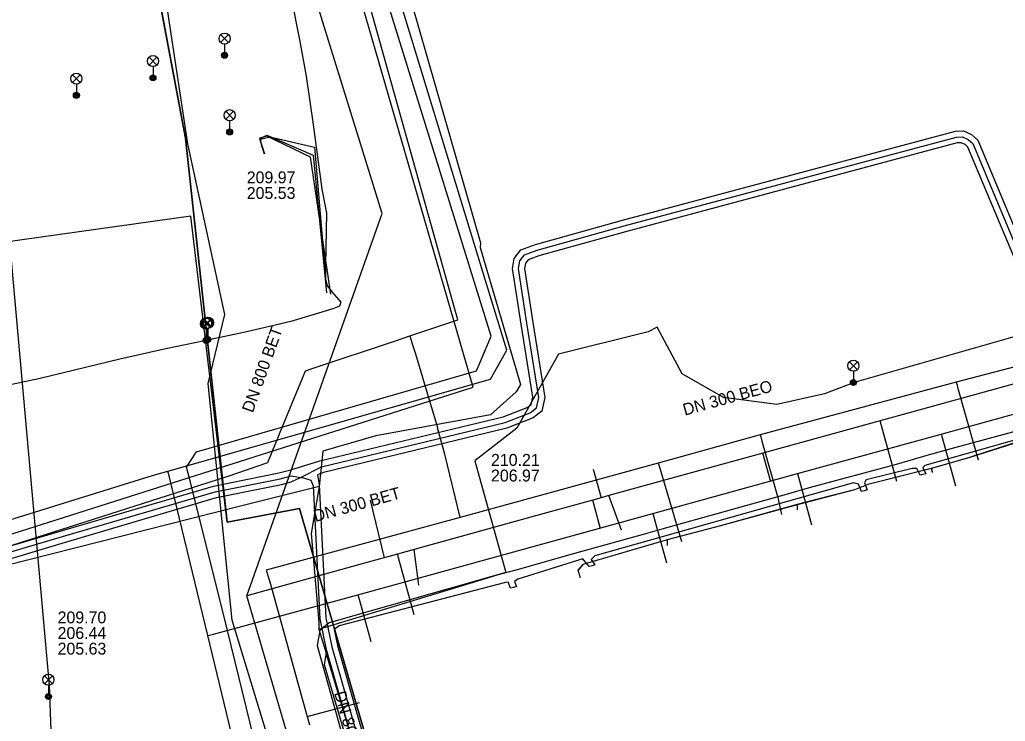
# Model space of a CAD drawing. Extents: x -595540 to -593988, y -1160850 to -1159202.
# Drawn here: x -595381.9 to -595315.7, y -1160720.8 to -1160673.7 of the extents above; entities that cross this region are included whole.
import ezdxf

# ---------------------------------------------------------------- set-up
doc = ezdxf.new("R2010")
doc.units = 0
for name, color, linetype in [('BKOM_kabel koordinační_optický', 7, 'Continuous'), ('BVK-JEDNOTNA_popisy', 7, 'Continuous'), ('BVK-JEDNOTNA_trasa sítě', 7, 'Continuous'), ('BVK-VODOVOD_trasa sítě', 7, 'Continuous'), ('CETIN_kabel podzemní', 7, 'Continuous'), ('CETIN_kabel podzemní neprovozovaný', 7, 'Continuous'), ('DESTOVA_trasa neprovozované sítě', 7, 'Continuous'), ('DPMB_kabel', 7, 'Continuous'), ('DPMB_kyneta', 7, 'Continuous'), ('DSP-SDEL-VODAFONE_kabel', 7, 'Continuous'), ('EON-NN_kabel', 7, 'Continuous'), ('INNOGY-NTL_trasa sítě', 7, 'Continuous'), ('INNOGY-STL_trasa sítě', 7, 'Continuous'), ('JEDNOTNA_trasa neprovozované sítě', 7, 'Continuous'), ('QUANTCOM_kabel', 7, 'Continuous'), ('TSB_kabel VO', 7, 'Continuous'), ('TSB_lampy VO', 7, 'Continuous')]:
    doc.layers.add(name, color=color, linetype=linetype)

msp = doc.modelspace()

# ---------------------------------------------------------------- linework, layer by layer
at = {"layer": 'BKOM_kabel koordinační_optický'}
msp.add_lwpolyline([(-595368.89, -1160781.86), (-595367.73, -1160778.64), (-595365.5, -1160764.11), (-595364.99, -1160747.83), (-595365.54, -1160746.32), (-595361.36, -1160742.32), (-595361.87, -1160740.96), (-595360.16, -1160739.49), (-595363.44, -1160727.92), (-595367.68, -1160714.03), (-595369.28, -1160698.11), (-595368.17, -1160693.47), (-595370.65, -1160682.01), (-595372.35, -1160670.73), (-595374.79, -1160657.51), (-595374.22, -1160655.15), (-595375.67, -1160653.1), (-595377.4, -1160645.18), (-595380.27, -1160633.24)], dxfattribs=at)
at = {"layer": 'BVK-JEDNOTNA_popisy'}
for p, q in [((-595366.69, -1160684.788), (-595366.69, -1160684.788)), ((-595350.275, -1160703.78), (-595350.275, -1160703.78)), ((-595379.402, -1160714.891), (-595379.402, -1160714.891))]:
    msp.add_line(p, q, dxfattribs=at)
at = {"layer": 'BVK-JEDNOTNA_trasa sítě'}
for p, q in [((-595357.59, -1160686.7), (-595366.04, -1160659.45)), ((-595366.69, -1160712.38), (-595357.59, -1160686.7)), ((-595322.993, -1160704.716), (-595324.121, -1160700.629)), ((-595355.439, -1160713.669), (-595356.569, -1160709.583)), ((-595357.305, -1160744.416), (-595366.69, -1160712.38))]:
    msp.add_line(p, q, dxfattribs=at)
for points in [[(-595308.489, -1160696.318), (-595310.325, -1160696.824), (-595310.326, -1160696.824), (-595313.449, -1160697.686), (-595313.883, -1160697.806), (-595324.121, -1160700.629), (-595331.996, -1160702.801), (-595342.35, -1160705.656), (-595342.88, -1160705.802), (-595343.439, -1160705.956), (-595343.44, -1160705.956), (-595347.44, -1160707.06)], [(-595347.44, -1160707.06), (-595355.45, -1160709.274), (-595356.569, -1160709.583), (-595357.455, -1160709.828), (-595358.526, -1160710.124), (-595359.19, -1160710.307), (-595366.69, -1160712.38)]]:
    msp.add_lwpolyline(points, dxfattribs=at)
at = {"layer": 'BVK-VODOVOD_trasa sítě'}
for p, q in [((-595372.645, -1160704.187), (-595371.988, -1160704.004)), ((-595371.912, -1160704.318), (-595371.988, -1160704.004)), ((-595373.259, -1160704.375), (-595372.645, -1160704.187)), ((-595369.315, -1160715.062), (-595371.912, -1160704.318)), ((-595369.315, -1160715.062), (-595368.93, -1160714.969))]:
    msp.add_line(p, q, dxfattribs=at)
for points in [[(-595370.468, -1160704.744), (-595370.741, -1160703.744), (-595370.065, -1160702.716), (-595351.252, -1160697.257), (-595350.275, -1160694.928), (-595374.855, -1160615.612), (-595373.94, -1160615.336), (-595371.837, -1160614.769)], [(-595371.988, -1160704.004), (-595370.659, -1160703.628), (-595350.307, -1160697.837), (-595349.207, -1160695.889), (-595350.663, -1160691.135), (-595371.85, -1160621.73)], [(-595368.93, -1160714.969), (-595359.217, -1160712.316), (-595339.395, -1160706.854), (-595329.676, -1160704.176), (-595320.015, -1160701.514), (-595307.484, -1160698.061), (-595294.807, -1160694.568), (-595293.899, -1160694.318), (-595280.351, -1160690.585), (-595275.325, -1160689.181), (-595274.55, -1160688.227)], [(-595394.872, -1160698.311), (-595394.865, -1160698.339), (-595391.982, -1160709.326), (-595391.002, -1160709.876), (-595373.259, -1160704.375)], [(-595320.015, -1160701.514), (-595319.95, -1160701.748), (-595319.052, -1160705.008)], [(-595329.676, -1160704.176), (-595329.611, -1160704.409), (-595328.73, -1160707.609)], [(-595386.795, -1160843.241), (-595382.285, -1160808.426), (-595374.317, -1160746.92), (-595371.904, -1160743.843), (-595363.417, -1160733.399), (-595367.988, -1160714.713), (-595370.468, -1160704.744)], [(-595339.395, -1160706.854), (-595339.329, -1160707.093), (-595338.482, -1160710.167)], [(-595359.217, -1160712.316), (-595359.133, -1160712.621), (-595358.353, -1160715.453)], [(-595372.009, -1160744.278), (-595371.677, -1160742.203), (-595364.729, -1160734.03), (-595364.893, -1160733.351), (-595369.315, -1160715.062)]]:
    msp.add_lwpolyline(points, dxfattribs=at)
at = {"layer": 'CETIN_kabel podzemní'}
for points in [[(-595359.96, -1160657.26), (-595358.85, -1160661.21), (-595357.68, -1160665.34), (-595350.99, -1160688.66), (-595351.01, -1160688.98)], [(-595351.01, -1160688.98), (-595348.3, -1160698.19)], [(-595348.3, -1160698.19), (-595348.58, -1160698.68), (-595350.32, -1160700.22), (-595358.02, -1160701.64)], [(-595349.85, -1160710.99), (-595348.5, -1160710.61), (-595344.65, -1160709.53), (-595340.03, -1160708.24), (-595338.78, -1160707.89), (-595330.42, -1160705.55), (-595328.88, -1160705.12), (-595323.02, -1160703.54), (-595320.81, -1160702.88), (-595319.27, -1160702.47), (-595309.99, -1160699.96)], [(-595308.46, -1160700.25), (-595315.15, -1160702.14), (-595318.11, -1160703.09), (-595318.66, -1160703.25), (-595320.68, -1160703.83)], [(-595358.02, -1160701.64), (-595361.57, -1160702.67), (-595361.82, -1160705.04), (-595362.36, -1160708.21), (-595361.84, -1160714.19), (-595361.84, -1160714.63)], [(-595320.68, -1160703.83), (-595324.96, -1160704.91), (-595325.85, -1160705.27), (-595328.57, -1160705.97)], [(-595320.68, -1160703.83), (-595320.62, -1160704.06)], [(-595328.57, -1160705.97), (-595329.71, -1160706.26)], [(-595329.71, -1160706.26), (-595334.86, -1160707.69), (-595338.43, -1160708.63)], [(-595329.71, -1160706.26), (-595329.7, -1160706.57)], [(-595338.43, -1160708.63), (-595344.1, -1160710.29), (-595344.43, -1160710.67), (-595344.29, -1160711.16)], [(-595338.43, -1160708.63), (-595338.43, -1160708.98)], [(-595361.84, -1160714.63), (-595350.14, -1160711.07)], [(-595350.14, -1160711.07), (-595349.85, -1160710.99)], [(-595361.84, -1160714.63), (-595361.35, -1160716.25)], [(-595361.35, -1160716.25), (-595361.48, -1160717), (-595358.69, -1160726.5), (-595357.25, -1160729.61)], [(-595359.26, -1160723.14), (-595361.35, -1160716.25)]]:
    msp.add_lwpolyline(points, dxfattribs=at)
at = {"layer": 'CETIN_kabel podzemní neprovozovaný'}
msp.add_lwpolyline([(-595361.82, -1160705.04), (-595367.1, -1160706.37), (-595389.4, -1160712), (-595392.7, -1160711.99)], dxfattribs=at)
at = {"layer": 'DESTOVA_trasa neprovozované sítě'}
for p, q in [((-595358.39, -1160705.97), (-595357.455, -1160709.828)), ((-595341.51, -1160707.97), (-595342.35, -1160705.656)), ((-595355.13, -1160711.68), (-595355.45, -1160709.274))]:
    msp.add_line(p, q, dxfattribs=at)
at = {"layer": 'DPMB_kabel'}
msp.add_lwpolyline([(-595365.645, -1160682.262), (-595365.771, -1160681.697), (-595365.143, -1160681.54), (-595362.13, -1160682.231), (-595361.409, -1160690.924)], dxfattribs=at)
at = {"layer": 'DPMB_kyneta'}
for points in [[(-595365.35, -1160681.5), (-595365.83, -1160681.638)], [(-595362.41, -1160682.901), (-595365.35, -1160681.5)], [(-595365.83, -1160681.638), (-595365.508, -1160682.686)], [(-595361.05, -1160692.113), (-595362.41, -1160682.901)]]:
    msp.add_lwpolyline(points, dxfattribs=at)
at = {"layer": 'DSP-SDEL-VODAFONE_kabel'}
for p, q in [((-595318.106, -1160703.091), (-595318.658, -1160703.247)), ((-595320.683, -1160703.833), (-595320.618, -1160704.104)), ((-595324.958, -1160704.909), (-595325.846, -1160705.267))]:
    msp.add_line(p, q, dxfattribs=at)
for points in [[(-595301.845, -1160698.576), (-595308.462, -1160700.248), (-595315.147, -1160702.141), (-595318.106, -1160703.091)], [(-595318.658, -1160703.247), (-595320.683, -1160703.833), (-595324.958, -1160704.909)], [(-595325.846, -1160705.267), (-595329.709, -1160706.263), (-595334.859, -1160707.693), (-595338.427, -1160708.628), (-595344.104, -1160710.288), (-595344.426, -1160710.668)], [(-595329.709, -1160706.263), (-595329.702, -1160706.604)], [(-595338.427, -1160708.628), (-595338.425, -1160709.014)]]:
    msp.add_lwpolyline(points, dxfattribs=at)
at = {"layer": 'EON-NN_kabel'}
for points in [[(-595391.915, -1160711.778), (-595379.074, -1160707.992), (-595368.915, -1160705.011), (-595364.534, -1160704.127), (-595363.734, -1160703.923), (-595361.781, -1160703.327), (-595349.449, -1160700.349), (-595347.837, -1160699.734), (-595347.579, -1160699.525), (-595347.469, -1160699.044), (-595348.253, -1160694.132), (-595348.823, -1160690.384), (-595348.721, -1160689.719), (-595348.27, -1160689.125), (-595347.293, -1160688.776), (-595341.436, -1160687.144), (-595319.064, -1160681.154), (-595318.519, -1160681.127), (-595317.973, -1160681.371), (-595317.555, -1160681.758), (-595314.413, -1160689.265)], [(-595391.865, -1160712.692), (-595379.095, -1160708.846), (-595368.729, -1160705.789), (-595364.356, -1160704.907), (-595363.696, -1160704.739), (-595363.086, -1160704.43), (-595361.659, -1160703.709), (-595349.33, -1160700.732), (-595347.635, -1160700.085), (-595347.22, -1160699.749), (-595347.062, -1160699.057), (-595347.858, -1160694.07), (-595348.418, -1160690.384), (-595348.341, -1160689.88), (-595348.023, -1160689.462), (-595347.172, -1160689.157), (-595341.331, -1160687.53), (-595319.002, -1160681.551), (-595318.595, -1160681.531), (-595318.196, -1160681.709), (-595317.891, -1160681.992), (-595314.755, -1160689.485)], [(-595315.097, -1160689.705), (-595318.227, -1160682.226), (-595318.419, -1160682.047), (-595318.671, -1160681.935), (-595318.94, -1160681.948), (-595341.226, -1160687.916), (-595347.051, -1160689.538), (-595347.776, -1160689.799), (-595347.961, -1160690.041), (-595348.013, -1160690.384), (-595347.463, -1160694.008), (-595346.655, -1160699.07), (-595346.861, -1160699.973), (-595347.433, -1160700.436), (-595349.211, -1160701.115), (-595361.537, -1160704.091), (-595361.942, -1160704.254), (-595361.828, -1160704.934), (-595361.386, -1160713.869), (-595360.978, -1160715.823), (-595355.405, -1160735.338)], [(-595301.841, -1160698.181), (-595321.127, -1160703.635), (-595321.262, -1160703.757), (-595321.053, -1160704.182), (-595321.246, -1160704.236), (-595321.432, -1160704.29), (-595321.666, -1160703.827), (-595321.978, -1160703.832), (-595325.069, -1160704.593), (-595325.177, -1160704.8), (-595325.001, -1160705.27), (-595325.193, -1160705.325), (-595325.375, -1160705.378), (-595325.57, -1160704.883), (-595325.915, -1160704.792), (-595343.307, -1160709.702), (-595343.539, -1160709.958), (-595343.29, -1160710.315), (-595343.479, -1160710.37), (-595343.669, -1160710.42), (-595344.11, -1160709.896), (-595348.48, -1160711.272), (-595348.707, -1160711.434), (-595348.568, -1160711.771), (-595348.766, -1160711.828), (-595348.959, -1160711.876), (-595349.12, -1160711.483), (-595349.293, -1160711.49), (-595360.486, -1160714.411), (-595360.819, -1160714.665), (-595360.589, -1160715.727), (-595355.296, -1160734.291)], [(-595396.614, -1160713.132), (-595396.204, -1160713.683), (-595395.665, -1160713.838), (-595394.409, -1160713.594), (-595393.933, -1160713.329), (-595391.712, -1160712.135), (-595379.084, -1160708.412), (-595368.822, -1160705.4), (-595364.445, -1160704.517), (-595363.715, -1160704.331), (-595363.086, -1160704.43), (-595362.886, -1160704.462), (-595362.379, -1160704.61), (-595362.226, -1160704.998), (-595361.784, -1160713.929), (-595361.367, -1160715.919), (-595355.789, -1160735.449), (-595353.616, -1160742.962), (-595353.235, -1160743.16), (-595353.148, -1160743.136), (-595352.549, -1160742.969)]]:
    msp.add_lwpolyline(points, dxfattribs=at)
at = {"layer": 'INNOGY-NTL_trasa sítě'}
msp.add_lwpolyline([(-595392.29, -1160713.66), (-595391.78, -1160712.81), (-595391.169, -1160711.763), (-595391.08, -1160711.61), (-595390.62, -1160710.84), (-595389.81, -1160710.56), (-595351.48, -1160698.37), (-595374.59, -1160618.59), (-595374.98, -1160617.04), (-595376.36, -1160612.52), (-595376.56, -1160612.21), (-595376.96, -1160612.24), (-595378.92, -1160612.81), (-595414.64, -1160624.38)], dxfattribs=at)
at = {"layer": 'INNOGY-STL_trasa sítě'}
for points in [[(-595364.56, -1160701.68), (-595364.45, -1160701.4), (-595362.95, -1160697.76), (-595362.75, -1160697.26), (-595362.37, -1160697.13), (-595356.7, -1160695.25), (-595355.72, -1160694.92), (-595352.5, -1160693.85), (-595357.33, -1160676.66), (-595362.14, -1160659.4), (-595365.51, -1160647.08), (-595367.19, -1160646.07), (-595370.53, -1160634.8), (-595374.08, -1160622.42), (-595373.24, -1160620.7), (-595374.4, -1160616.96)], [(-595355.72, -1160694.92), (-595355.54, -1160695.51), (-595355.36, -1160696.13), (-595354.3, -1160699.66), (-595353.92, -1160700.91), (-595353.86, -1160701.1)], [(-595314.467, -1160696.848), (-595319.004, -1160698.038), (-595332.184, -1160701.565), (-595339.05, -1160703.48), (-595352.357, -1160707.125), (-595365.386, -1160710.676), (-595365.105, -1160711.602), (-595362.764, -1160720.036), (-595362.634, -1160720.502), (-595362.481, -1160721.052)], [(-595319.004, -1160698.038), (-595318.959, -1160698.158), (-595318.936, -1160698.226), (-595318.924, -1160698.357), (-595317.854, -1160702.154), (-595317.541, -1160703.249)], [(-595352.357, -1160707.125), (-595353.381, -1160702.872), (-595353.86, -1160701.1)], [(-595390.45, -1160711.84), (-595390.23, -1160711.47), (-595389.69, -1160711.3), (-595389.55, -1160711.25), (-595368.17, -1160704.42), (-595368, -1160704.37), (-595365.27, -1160703.42), (-595364.73, -1160702.1), (-595364.63, -1160701.86), (-595364.56, -1160701.68)], [(-595332.184, -1160701.565), (-595332.144, -1160701.706), (-595332.122, -1160701.784), (-595332.066, -1160701.984), (-595330.995, -1160705.788), (-595330.753, -1160706.914)], [(-595339.05, -1160703.48), (-595338.919, -1160703.804), (-595337.801, -1160707.587), (-595337.482, -1160708.75)], [(-595362.634, -1160720.502), (-595359.109, -1160719.565)]]:
    msp.add_lwpolyline(points, dxfattribs=at)
at = {"layer": 'JEDNOTNA_trasa neprovozované sítě'}
for p, q in [((-595331.464, -1160704.729), (-595331.996, -1160702.801)), ((-595343.411, -1160703.874), (-595342.88, -1160705.802)), ((-595342.908, -1160707.884), (-595343.44, -1160705.956))]:
    msp.add_line(p, q, dxfattribs=at)
at = {"layer": 'QUANTCOM_kabel'}
msp.add_lwpolyline([(-595363.71, -1160672.18), (-595363.13, -1160675.12), (-595362.7, -1160677.45), (-595362.22, -1160680.72), (-595361.64, -1160685.05), (-595361.32, -1160686.67), (-595361.39, -1160690.14), (-595361.39, -1160691.09), (-595361.29, -1160691.56), (-595360.95, -1160691.99), (-595360.37, -1160692.66), (-595360.46, -1160692.92), (-595360.9, -1160693.1), (-595363.72, -1160693.95), (-595366.6, -1160694.62), (-595369.54, -1160695.25), (-595372.13, -1160695.79), (-595375.21, -1160696.49), (-595380.57, -1160697.78), (-595384.09, -1160698.52)], dxfattribs=at)
at = {"layer": 'TSB_kabel VO'}
for points in [[(-595475.888, -1160372.871), (-595477.322, -1160377.57), (-595479.46, -1160378.61), (-595490.26, -1160382.12), (-595470.48, -1160431.58), (-595465.993, -1160443.276), (-595449.904, -1160483.964), (-595447.55, -1160489.04), (-595433.665, -1160524.876), (-595425.09, -1160546.12), (-595416.386, -1160566.271), (-595409.37, -1160581.87), (-595404.88, -1160593.47), (-595398.89, -1160612.37), (-595394.888, -1160630.669), (-595381.85, -1160627.34), (-595377.55, -1160645.69), (-595370.81, -1160681.62), (-595368, -1160707.44), (-595363.14, -1160706.51), (-595357.289, -1160726.656), (-595356.615, -1160726.463)], [(-595356.615, -1160726.463), (-595357.289, -1160726.656), (-595363.14, -1160706.51), (-595368, -1160707.44), (-595370.81, -1160681.62), (-595375.97, -1160654.26), (-595377.42, -1160646.32), (-595381.85, -1160627.34), (-595394.943, -1160630.614)], [(-595365.49, -1160682.7), (-595365.81, -1160681.67), (-595365.33, -1160681.43), (-595362.22, -1160682.78), (-595361.34, -1160692.03)], [(-595356.615, -1160726.463), (-595357.289, -1160726.656), (-595363.14, -1160706.51), (-595368, -1160707.44), (-595370.44, -1160686.86), (-595395.7, -1160690.41), (-595395.52, -1160692.1), (-595403.21, -1160694.15), (-595402.59, -1160696.27)], [(-595382.63, -1160688.57), (-595379.98, -1160718.41), (-595379.59, -1160728.68), (-595379.02, -1160744.68), (-595378.93, -1160762.25), (-595378.85, -1160774.77), (-595379.02, -1160784.49), (-595379.24, -1160794.98), (-595379.39, -1160802.14), (-595379.54, -1160809.29), (-595379.69, -1160816.42), (-595379.81, -1160823.57), (-595379.95, -1160830.73), (-595380.1, -1160837.86), (-595380.191, -1160843.241)], [(-595314.9, -1160694.91), (-595325.86, -1160698.053), (-595325.92, -1160698.05), (-595325.98, -1160698.093), (-595327.87, -1160698.81), (-595331.06, -1160699.52), (-595334.64, -1160699.06), (-595337.43, -1160697.47), (-595339.11, -1160694.33), (-595339.72, -1160694.65), (-595345.74, -1160696.15), (-595348.54, -1160701.13), (-595351.37, -1160703.31), (-595349.28, -1160710.83), (-595361.16, -1160714.2), (-595361.78, -1160714.71), (-595361.95, -1160715.74), (-595358.696, -1160727.442)]]:
    msp.add_lwpolyline(points, dxfattribs=at)
at = {"layer": 'TSB_lampy VO'}
for p, q in [((-595368.445, -1160675.2), (-595367.915, -1160674.67)), ((-595368.445, -1160674.67), (-595367.915, -1160675.2)), ((-595368.445, -1160675.2), (-595367.915, -1160674.67)), ((-595368.445, -1160674.67), (-595367.915, -1160675.2)), ((-595368.18, -1160675.31), (-595368.18, -1160676.06)), ((-595368.18, -1160675.31), (-595368.18, -1160676.06)), ((-595373.255, -1160676.71), (-595372.725, -1160676.18)), ((-595373.255, -1160676.18), (-595372.725, -1160676.71)), ((-595373.255, -1160676.71), (-595372.725, -1160676.18)), ((-595373.255, -1160676.18), (-595372.725, -1160676.71)), ((-595372.99, -1160676.82), (-595372.99, -1160677.57)), ((-595372.99, -1160676.82), (-595372.99, -1160677.57)), ((-595378.405, -1160677.89), (-595377.875, -1160677.36)), ((-595378.405, -1160677.36), (-595377.875, -1160677.89)), ((-595378.405, -1160677.89), (-595377.875, -1160677.36)), ((-595378.405, -1160677.36), (-595377.875, -1160677.89)), ((-595378.14, -1160678), (-595378.14, -1160678.75)), ((-595378.14, -1160678), (-595378.14, -1160678.75)), ((-595368.105, -1160680.35), (-595367.575, -1160679.82)), ((-595368.105, -1160679.82), (-595367.575, -1160680.35)), ((-595368.105, -1160680.35), (-595367.575, -1160679.82)), ((-595368.105, -1160679.82), (-595367.575, -1160680.35)), ((-595367.84, -1160680.46), (-595367.84, -1160681.21)), ((-595367.84, -1160680.46), (-595367.84, -1160681.21)), ((-595369.685, -1160694.36), (-595369.155, -1160693.83)), ((-595369.685, -1160693.83), (-595369.155, -1160694.36)), ((-595369.685, -1160694.36), (-595369.155, -1160693.83)), ((-595369.685, -1160693.83), (-595369.155, -1160694.36)), ((-595369.618, -1160694.301), (-595369.088, -1160693.771)), ((-595369.618, -1160693.771), (-595369.088, -1160694.301)), ((-595369.618, -1160694.301), (-595369.088, -1160693.771)), ((-595369.618, -1160693.771), (-595369.088, -1160694.301)), ((-595369.567, -1160694.301), (-595369.037, -1160693.771)), ((-595369.567, -1160693.771), (-595369.037, -1160694.301)), ((-595369.567, -1160694.301), (-595369.037, -1160693.771)), ((-595369.567, -1160693.771), (-595369.037, -1160694.301)), ((-595369.42, -1160694.47), (-595369.42, -1160695.22)), ((-595369.42, -1160694.47), (-595369.42, -1160695.22)), ((-595369.353, -1160694.411), (-595369.353, -1160695.161)), ((-595369.353, -1160694.411), (-595369.353, -1160695.161)), ((-595369.302, -1160694.411), (-595369.302, -1160695.161)), ((-595369.302, -1160694.411), (-595369.302, -1160695.161)), ((-595326.185, -1160697.19), (-595325.655, -1160696.66)), ((-595326.185, -1160696.66), (-595325.655, -1160697.19)), ((-595326.185, -1160697.19), (-595325.655, -1160696.66)), ((-595326.185, -1160696.66), (-595325.655, -1160697.19)), ((-595325.92, -1160697.3), (-595325.92, -1160698.05)), ((-595325.92, -1160697.3), (-595325.92, -1160698.05)), ((-595380.285, -1160718.296), (-595379.755, -1160717.766)), ((-595380.285, -1160717.766), (-595379.755, -1160718.296)), ((-595380.285, -1160718.296), (-595379.755, -1160717.766)), ((-595380.285, -1160717.766), (-595379.755, -1160718.296)), ((-595380.02, -1160718.406), (-595380.02, -1160719.156)), ((-595380.02, -1160718.406), (-595380.02, -1160719.156))]:
    msp.add_line(p, q, dxfattribs=at)
for centre, radius in [((-595368.18, -1160674.935), 0.375), ((-595368.18, -1160674.935), 0.375), ((-595372.99, -1160676.445), 0.375), ((-595372.99, -1160676.445), 0.375), ((-595368.18, -1160676.06), 0.2), ((-595368.18, -1160676.06), 0.2), ((-595368.18, -1160676.06), 0.145), ((-595368.18, -1160676.06), 0.145), ((-595368.18, -1160676.06), 0.0876), ((-595368.18, -1160676.06), 0.0876), ((-595378.14, -1160677.625), 0.375), ((-595378.14, -1160677.625), 0.375), ((-595372.99, -1160677.57), 0.2), ((-595372.99, -1160677.57), 0.2), ((-595372.99, -1160677.57), 0.145), ((-595372.99, -1160677.57), 0.145), ((-595372.99, -1160677.57), 0.0876), ((-595372.99, -1160677.57), 0.0876), ((-595378.14, -1160678.75), 0.2), ((-595378.14, -1160678.75), 0.2), ((-595378.14, -1160678.75), 0.145), ((-595378.14, -1160678.75), 0.145), ((-595378.14, -1160678.75), 0.0876), ((-595378.14, -1160678.75), 0.0876), ((-595367.84, -1160680.085), 0.375), ((-595367.84, -1160680.085), 0.375), ((-595367.84, -1160681.21), 0.2), ((-595367.84, -1160681.21), 0.2), ((-595367.84, -1160681.21), 0.145), ((-595367.84, -1160681.21), 0.145), ((-595367.84, -1160681.21), 0.0876), ((-595367.84, -1160681.21), 0.0876), ((-595369.42, -1160694.095), 0.375), ((-595369.42, -1160694.095), 0.375), ((-595369.353, -1160694.036), 0.375), ((-595369.353, -1160694.036), 0.375), ((-595369.302, -1160694.036), 0.375), ((-595369.302, -1160694.036), 0.375), ((-595369.42, -1160695.22), 0.2), ((-595369.42, -1160695.22), 0.2), ((-595369.42, -1160695.22), 0.145), ((-595369.42, -1160695.22), 0.145), ((-595369.353, -1160695.161), 0.2), ((-595369.353, -1160695.161), 0.2), ((-595369.42, -1160695.22), 0.0876), ((-595369.42, -1160695.22), 0.0876), ((-595369.302, -1160695.161), 0.2), ((-595369.302, -1160695.161), 0.2), ((-595369.353, -1160695.161), 0.145), ((-595369.353, -1160695.161), 0.145), ((-595369.302, -1160695.161), 0.145), ((-595369.302, -1160695.161), 0.145), ((-595369.353, -1160695.161), 0.0876), ((-595369.353, -1160695.161), 0.0876), ((-595369.302, -1160695.161), 0.0876), ((-595369.302, -1160695.161), 0.0876), ((-595325.92, -1160696.925), 0.375), ((-595325.92, -1160696.925), 0.375), ((-595325.92, -1160698.05), 0.2), ((-595325.92, -1160698.05), 0.2), ((-595325.92, -1160698.05), 0.145), ((-595325.92, -1160698.05), 0.145), ((-595325.92, -1160698.05), 0.0876), ((-595325.92, -1160698.05), 0.0876), ((-595380.02, -1160718.031), 0.375), ((-595380.02, -1160718.031), 0.375), ((-595380.02, -1160719.156), 0.2), ((-595380.02, -1160719.156), 0.2), ((-595380.02, -1160719.156), 0.145), ((-595380.02, -1160719.156), 0.145), ((-595380.02, -1160719.156), 0.0876), ((-595380.02, -1160719.156), 0.0876)]:
    msp.add_circle(centre, radius, dxfattribs=at)

# ---------------------------------------------------------------- texts
at = {"layer": 'BVK-JEDNOTNA_popisy'}
for s, p in [('209.97', (-595366.69, -1160684.663)), ('205.53', (-595366.69, -1160685.713)), ('210.21', (-595350.275, -1160703.655)), ('206.97', (-595350.275, -1160704.705)), ('209.70', (-595379.402, -1160714.241)), ('206.44', (-595379.402, -1160715.291)), ('205.63', (-595379.402, -1160716.341))]:
    msp.add_text(s, height=0.8, dxfattribs=at).set_placement(p)
for s, rotation, p in [('DN 800 BET', 70.30192, (-595366.286, -1160700.133)), ('DN 300 BEO', 15.46986, (-595337.254, -1160700.287)), ('DN 300 BET', 15.46986, (-595362.078, -1160707.432)), ('DN 800 BET', 286.13512, (-595360.829, -1160718.92))]:
    msp.add_text(s, height=0.8, rotation=rotation, dxfattribs=at).set_placement(p)

doc.saveas('drawing.dxf')
